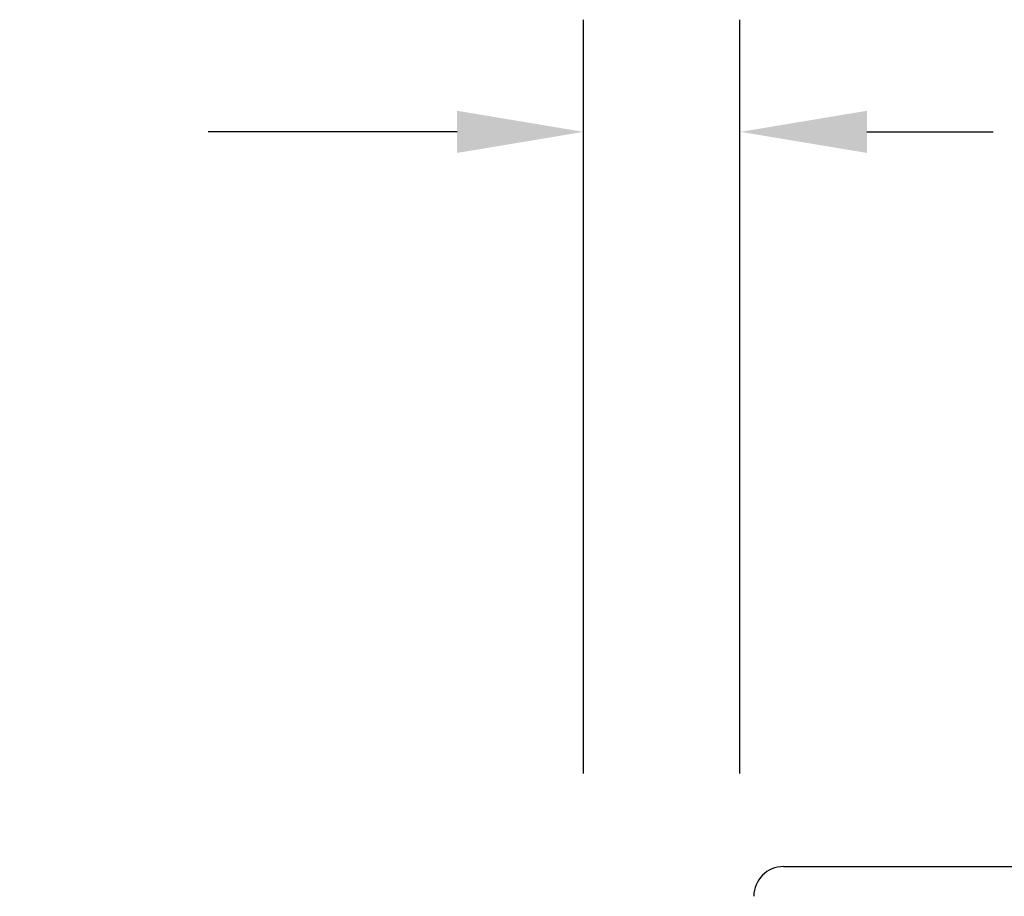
# Model space of a CAD drawing. Header units: inches. Extents: x 170 to 312, y 215 to 248.
# Tile 359 of 387: x 274.344 to 274.758, y 242.426 to 242.794. Entities that reach past the tile are written whole.
import ezdxf
from ezdxf import colors
from ezdxf.entities.mleader import LeaderData, LeaderLine
from ezdxf.math import Vec2, Vec3

# ---------------------------------------------------------------- set-up
doc = ezdxf.new("R2010")
doc.units = ezdxf.units.IN
doc.header["$LTSCALE"] = 0.25
doc.header["$MEASUREMENT"] = 0
doc.layers.add('ANNOTATIONS', color=1, linetype='Continuous')
doc.layers.add('MOTOR LH', color=7, linetype='Continuous')
doc.styles.add('ARIAL', font='arial.ttf', dxfattribs={"height": 0.09375})

msp = doc.modelspace()

# ---------------------------------------------------------------- linework, layer by layer
at = {"layer": 'ANNOTATIONS'}
for p, q in [((274.58145, 242.47733), (274.58145, 242.79402)), ((274.64713, 242.47733), (274.64713, 242.79402)), ((274.52831, 242.74689), (274.42371, 242.74689)), ((274.70057, 242.74689), (274.75371, 242.74689))]:
    msp.add_line(p, q, dxfattribs=at)
for points in [[(274.52831, 242.75575), (274.52831, 242.73803), (274.58145, 242.74689)], [(274.70057, 242.75575), (274.70057, 242.73803), (274.64743, 242.74689)]]:
    msp.add_solid(points, dxfattribs=at)
at = {"layer": 'MOTOR LH'}
msp.add_line((274.6655, 242.43815), (275.15644, 242.43815), dxfattribs=at)
msp.add_arc((274.6655, 242.42568), 0.01248, 90, 180, dxfattribs=at)

# ---------------------------------------------------------------- leaders
at = {"layer": 'ANNOTATIONS'}
ml = msp.add_multileader_mtext('Standard', dxfattribs=at)
ml.set_content('THREE PHASE\\PCONTROLLER', color=256, style='ARIAL')
ml.set_leader_properties()
ml.build(insert=Vec2(0, 0))
ml.multileader.update_dxf_attribs({"dogleg_length": 0.36, "arrow_head_size": 0.09375})
ctx = ml.context
ctx.base_point, ctx.char_height, ctx.arrow_head_size, ctx.landing_gap_size, ctx.plane_origin = Vec3(273.01344, 242.48423), 0.09375, 0.09375, 0.09, Vec3(275.18954, 242.18726)
ctx.text_align_type = 2
notes = []
notes.append((ctx, [(0, (1, 1, 0), (274.20555, 242.48423), (-1, 0), 0.09796, [(0, [(274.71496, 242.22597)], 0, [])])]))
ctx.mtext.insert, ctx.mtext.alignment, ctx.mtext.flow_direction = Vec3(274.01759, 242.53191), 3, 5
for ctx, leaders in notes:
    for number, flags, end, landing, length, lines in leaders:
        leader = LeaderData()
        leader.index, (leader.has_last_leader_line, leader.has_dogleg_vector, leader.attachment_direction) = number, flags
        leader.last_leader_point, leader.dogleg_vector, leader.dogleg_length = Vec3(end), Vec3(landing), length
        for number, points, colour, breaks in lines:
            line = LeaderLine()
            line.index, line.vertices, line.color, line.breaks = number, Vec3.list(points), colors.encode_raw_color(colour), breaks
            leader.lines.append(line)
        ctx.leaders.append(leader)

doc.saveas('drawing.dxf')
